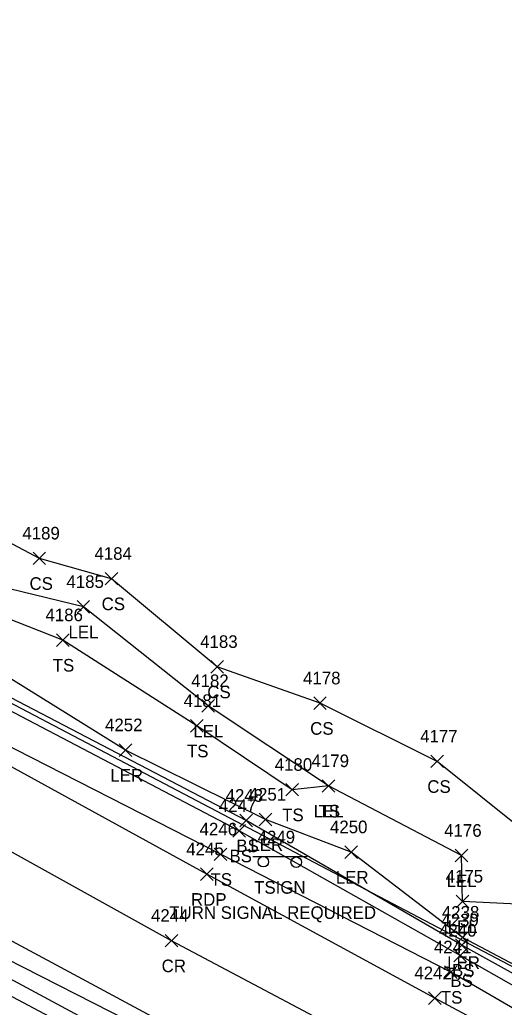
# Model space of a CAD drawing. Extents: x 1462089 to 1464015, y 730534 to 736144.
# Drawn here: x 1462462.6 to 1462539.6, y 732040.2 to 732197 of the extents above; entities that cross this region are included whole.
import ezdxf

# ---------------------------------------------------------------- set-up
doc = ezdxf.new("R2010")
doc.units = 0
for name, color, linetype in [('DCP', 7, 'Continuous'), ('L_A', 7, 'Continuous'), ('L_I', 7, 'Continuous'), ('L_TIC', 7, 'Continuous'), ('LARO', 7, 'Continuous'), ('LELB', 7, 'Continuous'), ('P_A', 7, 'Continuous'), ('P_I', 7, 'Continuous'), ('P_TIC', 7, 'Continuous'), ('PET', 7, 'Continuous'), ('PRC', 7, 'Continuous'), ('S_A', 7, 'Continuous'), ('S_C', 7, 'Continuous'), ('S_I', 7, 'Continuous'), ('SSGN', 7, 'Continuous')]:
    doc.layers.add(name, color=color, linetype=linetype)

msp = doc.modelspace()

# ---------------------------------------------------------------- linework, layer by layer
at = {"layer": 'DCP'}
msp.add_lwpolyline([(1462428.71, 732105.59), (1462710.85, 731957.3)], dxfattribs=at)
at = {"layer": 'L_TIC'}
for points in [[(1462464.75, 732110.48), (1462466.75, 732112.48)], [(1462466.75, 732110.48), (1462464.75, 732112.48)], [(1462476.2, 732107.25), (1462478.2, 732109.25)], [(1462478.2, 732107.25), (1462476.2, 732109.25)], [(1462471.74, 732102.78), (1462473.74, 732104.78)], [(1462473.74, 732102.78), (1462471.74, 732104.78)], [(1462468.47, 732097.5), (1462470.47, 732099.5)], [(1462470.47, 732097.5), (1462468.47, 732099.5)], [(1462492.98, 732093.26), (1462494.98, 732095.26)], [(1462494.98, 732093.26), (1462492.98, 732095.26)], [(1462491.56, 732087.04), (1462493.56, 732089.04)], [(1462493.56, 732087.04), (1462491.56, 732089.04)], [(1462509.32, 732087.47), (1462511.32, 732089.47)], [(1462511.32, 732087.47), (1462509.32, 732089.47)], [(1462489.78, 732083.88), (1462491.78, 732085.88)], [(1462491.78, 732083.88), (1462489.78, 732085.88)], [(1462478.44, 732080.03), (1462480.44, 732082.03)], [(1462480.44, 732080.03), (1462478.44, 732082.03)], [(1462527.92, 732078.24), (1462529.92, 732080.24)], [(1462529.92, 732078.24), (1462527.92, 732080.24)], [(1462504.91, 732073.74), (1462506.91, 732075.74)], [(1462506.91, 732073.74), (1462504.91, 732075.74)], [(1462510.68, 732074.33), (1462512.68, 732076.33)], [(1462512.68, 732074.33), (1462510.68, 732076.33)], [(1462510.68, 732074.33), (1462512.68, 732076.33)], [(1462512.68, 732074.33), (1462510.68, 732076.33)], [(1462497.59, 732068.83), (1462499.59, 732070.83)], [(1462499.59, 732068.83), (1462497.59, 732070.83)], [(1462500.68, 732069.01), (1462502.68, 732071.01)], [(1462502.68, 732069.01), (1462500.68, 732071.01)], [(1462496.49, 732067.21), (1462498.49, 732069.21)], [(1462498.49, 732067.21), (1462496.49, 732069.21)], [(1462493.52, 732063.48), (1462495.52, 732065.48)], [(1462495.52, 732063.48), (1462493.52, 732065.48)], [(1462514.25, 732063.83), (1462516.25, 732065.83)], [(1462516.25, 732063.83), (1462514.25, 732065.83)], [(1462531.79, 732063.27), (1462533.79, 732065.27)], [(1462533.79, 732063.27), (1462531.79, 732065.27)], [(1462531.96, 732055.98), (1462533.96, 732057.98)], [(1462533.96, 732055.98), (1462531.96, 732057.98)], [(1462531.93, 732050.27), (1462533.93, 732052.27)], [(1462533.93, 732050.27), (1462531.93, 732052.27)], [(1462531.85, 732049.05), (1462533.85, 732051.05)], [(1462533.85, 732049.05), (1462531.85, 732051.05)], [(1462531.58, 732047.41), (1462533.58, 732049.41)], [(1462533.58, 732047.41), (1462531.58, 732049.41)], [(1462530.1, 732044.76), (1462532.1, 732046.76)], [(1462532.1, 732044.76), (1462530.1, 732046.76)]]:
    msp.add_lwpolyline(points, dxfattribs=at)
at = {"layer": 'LARO'}
for points in [[(1462542.76, 732056.52), (1462532.96, 732056.98), (1462532.79, 732064.27), (1462511.68, 732075.33), (1462492.56, 732088.04), (1462472.74, 732103.78), (1462459.02, 732107.14), (1462442.12, 732117.03), (1462424.29, 732122.1), (1462398.98, 732133.67), (1462391.41, 732143.03), (1462385.41, 732143.63), (1462382.27, 732146.17), (1462356.01, 732162.73), (1462336.3, 732174.69), (1462320.61, 732181.47), (1462305.31, 732189.14), (1462294.18, 732197.02)], [(1462573.65, 732029.77), (1462532.93, 732051.27), (1462515.25, 732064.83), (1462501.68, 732070.01), (1462479.44, 732081.03), (1462459.22, 732093.54), (1462430.14, 732108.93), (1462393.05, 732129.91), (1462358.57, 732147.29), (1462326.15, 732163.22), (1462287.59, 732183.05)]]:
    msp.add_lwpolyline(points, dxfattribs=at)
at = {"layer": 'LELB'}
for points in [[(1462722.22, 731986.67), (1462715.2, 731974.87), (1462713.47, 731973.8), (1462705.64, 731972.39), (1462693.13, 731967.71), (1462682.24, 731971.77), (1462643.72, 731990.43), (1462609.56, 732007.53), (1462589.66, 732018.89), (1462572.83, 732027.85), (1462532.85, 732050.05), (1462498.59, 732069.83), (1462458.81, 732090.62), (1462428.33, 732107.49), (1462392.2, 732127.12), (1462357.05, 732144.87), (1462325.82, 732160.96), (1462286.55, 732181.81)], [(1462549.99, 732062.33), (1462528.92, 732079.24), (1462510.32, 732088.47), (1462493.98, 732094.26), (1462477.2, 732108.25), (1462465.75, 732111.48), (1462442.43, 732123.87), (1462428.14, 732127.6), (1462404.35, 732145.27), (1462387.18, 732154.9), (1462359.6, 732169.05), (1462344.19, 732181.65), (1462320.61, 732181.47)], [(1462574.67, 732024.46), (1462532.58, 732048.41), (1462497.49, 732068.21), (1462457.46, 732089.19), (1462426.85, 732104.44), (1462391.45, 732125.13), (1462355.68, 732142.57), (1462324.78, 732159.01), (1462285.59, 732179.88)], [(1462571.9, 732022.04), (1462531.1, 732045.76), (1462494.52, 732064.48), (1462454.44, 732084.96), (1462424.56, 732101.45), (1462388.31, 732120.85), (1462353.46, 732139.05), (1462323.04, 732155.82), (1462283.43, 732176.41)], [(1462268.94, 732149.28), (1462308.43, 732128.71), (1462354.33, 732103.89), (1462394.15, 732084.39), (1462412.36, 732075.22), (1462457.64, 732049.36), (1462490.94, 732032.42), (1462529.7, 732010.67), (1462568.83, 731990.73), (1462593.62, 731976.79), (1462623.59, 731960), (1462654.37, 731942.73), (1462672.05, 731932.37), (1462692.12, 731920.93), (1462699.46, 731912.9)], [(1462266.76, 732145.23), (1462282.11, 732139.32), (1462308.3, 732126.23), (1462353.11, 732101.19), (1462392.77, 732082.13), (1462410, 732072.54), (1462437.81, 732058.16), (1462456.1, 732047.42), (1462489.73, 732029.3), (1462527.83, 732008.41), (1462565.4, 731986.64), (1462591.35, 731974.35), (1462620.09, 731957.41), (1462653.18, 731940.63), (1462669.35, 731930.26), (1462687.58, 731918.81), (1462686.57, 731917.12)], [(1462265.41, 732143.18), (1462280.8, 732137.45), (1462306.42, 732125.03), (1462332.73, 732110.49), (1462352.67, 732099.71), (1462392.05, 732079.23), (1462401.62, 732073.62), (1462408.5, 732070.13), (1462436.18, 732056.01), (1462454.76, 732045.38), (1462489.04, 732027.17), (1462528.86, 732005.67), (1462564.82, 731983.98), (1462590.19, 731972.53), (1462609.63, 731960.71), (1462619.8, 731955.25), (1462652.26, 731939.11), (1462668.15, 731929.16), (1462686.57, 731917.12)], [(1462511.68, 732075.33), (1462505.91, 732074.74), (1462490.78, 732084.88), (1462469.47, 732098.5), (1462456.69, 732103.53), (1462441.11, 732113.12), (1462430.24, 732112.49), (1462422.56, 732120.08), (1462398.98, 732133.67)]]:
    msp.add_lwpolyline(points, dxfattribs=at)
at = {"layer": 'P_TIC'}
for points in [[(1462491.34, 732060.31), (1462493.34, 732062.31)], [(1462493.34, 732060.31), (1462491.34, 732062.31)], [(1462485.74, 732049.76), (1462487.74, 732051.76)], [(1462487.74, 732049.76), (1462485.74, 732051.76)], [(1462527.56, 732040.64), (1462529.56, 732042.64)], [(1462529.56, 732040.64), (1462527.56, 732042.64)]]:
    msp.add_lwpolyline(points, dxfattribs=at)
at = {"layer": 'PET'}
for points in [[(1462744.84, 731999.27), (1462742.33, 731993.22), (1462735.48, 731981.56), (1462730.64, 731976.02), (1462728.98, 731974.4), (1462721.4, 731968.23), (1462710.52, 731963.39), (1462695.09, 731960.11), (1462681.48, 731960.8), (1462668.27, 731966.22), (1462638.36, 731982.5), (1462604.11, 732001.12), (1462569.71, 732019.56), (1462528.56, 732041.64), (1462492.34, 732061.31), (1462453.18, 732082.82), (1462423.34, 732099.23), (1462387.22, 732118.93), (1462352.22, 732137.53), (1462321.66, 732153.59), (1462281.35, 732173.27)], [(1462270.45, 732152.1), (1462310.22, 732132.27), (1462357.01, 732107.8), (1462395.93, 732087.15), (1462413.05, 732077.52), (1462458.62, 732052.14), (1462491.93, 732034.25), (1462531.05, 732012.56), (1462569.66, 731992.17), (1462594.88, 731978.54), (1462624.97, 731962.02), (1462656.05, 731945.2), (1462673.71, 731935.25), (1462698.16, 731921.06), (1462701.54, 731917.94), (1462703.76, 731916.18), (1462713.41, 731906.91), (1462715.89, 731903.55), (1462716.95, 731899.27), (1462716.13, 731895.69)]]:
    msp.add_lwpolyline(points, dxfattribs=at)
at = {"layer": 'PRC'}
msp.add_lwpolyline([(1462724.35, 731923.62), (1462700.47, 731936.6), (1462662.88, 731956.21), (1462633.35, 731971.36), (1462598.49, 731991.21), (1462563, 732009.78), (1462522.46, 732031.76), (1462486.74, 732050.76), (1462447.61, 732072.43), (1462416.62, 732089.42), (1462381.13, 732108.67), (1462345.7, 732127.48), (1462314.56, 732143.61), (1462276.11, 732162.81)], dxfattribs=at)
at = {"layer": 'SSGN'}
for p, q in [((1462499.66, 732064.14), (1462508.26, 732064.14)), ((1462503.68, 732063.23), (1462503.68, 732063.23))]:
    msp.add_line(p, q, dxfattribs=at)
for centre in [(1462501.32, 732063.3), (1462506.54, 732063.23)]:
    msp.add_circle(centre, 0.833, dxfattribs=at)

# ---------------------------------------------------------------- texts
at = {"layer": 'L_A'}
for s, p in [('CS', (1462464.19, 732106.48)), ('CS', (1462475.64, 732103.25)), ('LEL', (1462470.38, 732098.78)), ('TS', (1462467.88, 732093.5)), ('CS', (1462492.42, 732089.26)), ('LEL', (1462490.2, 732083.04)), ('CS', (1462508.76, 732083.47)), ('TS', (1462489.19, 732079.88)), ('LER', (1462477.02, 732076.03)), ('CS', (1462527.36, 732074.24)), ('TS', (1462510.09, 732070.33)), ('TS', (1462504.31, 732069.74)), ('LEL', (1462509.32, 732070.33)), ('BS', (1462497.03, 732064.83)), ('LER', (1462499.26, 732065.01)), ('BS', (1462495.94, 732063.21)), ('TS', (1462492.93, 732059.48)), ('LER', (1462512.83, 732059.83)), ('LEL', (1462530.43, 732059.27)), ('LEL', (1462530.6, 732051.98)), ('LER', (1462530.51, 732046.27)), ('BS', (1462531.29, 732045.05)), ('BS', (1462531.02, 732043.41)), ('TS', (1462529.51, 732040.76))]:
    msp.add_text(s, height=2, dxfattribs=at).set_placement(p)
at = {"layer": 'L_I'}
for s, p in [('4189', (1462463.05, 732114.48)), ('4184', (1462474.5, 732111.25)), ('4185', (1462470.05, 732106.78)), ('4186', (1462466.72, 732101.5)), ('4183', (1462491.29, 732097.26)), ('4182', (1462489.87, 732091.04)), ('4178', (1462507.63, 732091.47)), ('4181', (1462488.66, 732087.88)), ('4252', (1462476.18, 732084.03)), ('4177', (1462526.23, 732082.24)), ('4179', (1462508.98, 732078.33)), ('4179', (1462508.98, 732078.33)), ('4180', (1462503.13, 732077.74)), ('4248', (1462495.33, 732072.83)), ('4251', (1462498.99, 732073.01)), ('4247', (1462494.24, 732071.21)), ('4246', (1462491.2, 732067.48)), ('4250', (1462511.9, 732067.83)), ('4176', (1462530.04, 732067.27)), ('4175', (1462530.27, 732059.98)), ('4238', (1462529.67, 732054.27)), ('4239', (1462529.58, 732053.05)), ('4240', (1462529.23, 732051.41)), ('4241', (1462528.41, 732048.76))]:
    msp.add_text(s, height=2, dxfattribs=at).set_placement(p)
at = {"layer": 'P_A'}
for s, p in [('RDP', (1462489.83, 732056.31)), ('CR', (1462485.17, 732045.76))]:
    msp.add_text(s, height=2, dxfattribs=at).set_placement(p)
at = {"layer": 'P_I'}
for s, p in [('4245', (1462489.08, 732064.31)), ('4244', (1462483.48, 732053.76)), ('4242', (1462525.3, 732044.64))]:
    msp.add_text(s, height=2, dxfattribs=at).set_placement(p)
at = {"layer": 'S_A'}
msp.add_text('TSIGN', height=2, dxfattribs=at).set_placement((1462499.86, 732058.22))
at = {"layer": 'S_C'}
msp.add_text('TURN SIGNAL REQUIRED', height=2, dxfattribs=at).set_placement((1462486.38, 732054.22))
at = {"layer": 'S_I'}
msp.add_text('4249', height=2, dxfattribs=at).set_placement((1462500.41, 732066.22))

doc.saveas('drawing.dxf')
